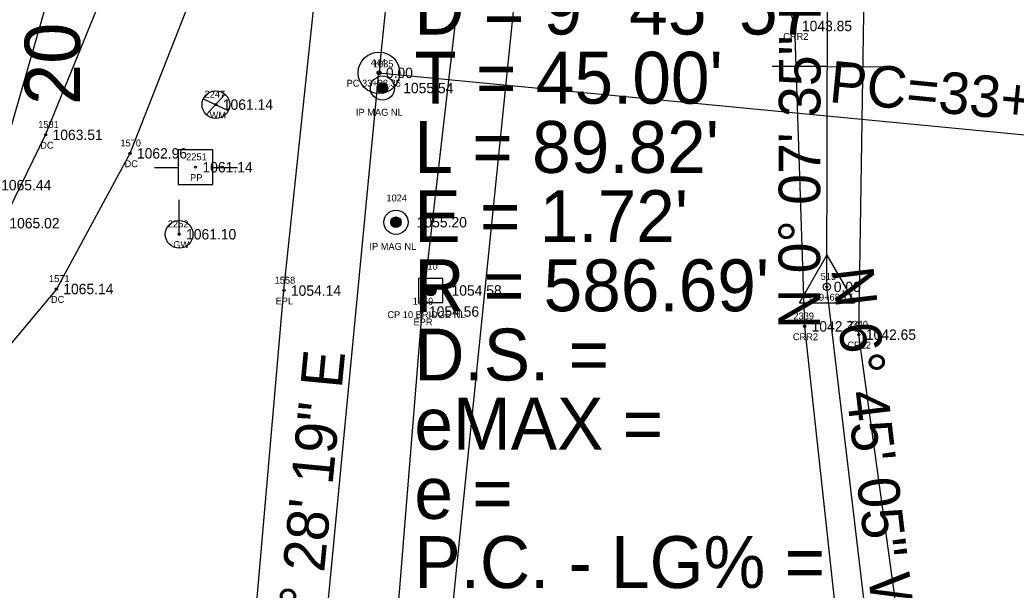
# Model space of a CAD drawing. Extents: x 1578957 to 1581675, y 1115963 to 1120391.
# Drawn here: x 1580461 to 1580604.9, y 1118516.7 to 1118599.1 of the extents above; entities that cross this region are included whole.
import ezdxf

# ---------------------------------------------------------------- set-up
doc = ezdxf.new("R2010")
doc.units = 0
for name, color, linetype in [('RD_EX_Conc', 7, 'Continuous'), ('RD_EX_Conc_txCode', 7, 'Continuous'), ('RD_EX_DV_Prop_txCode', 7, 'Continuous'), ('RD_EX_DV_PropPin', 7, 'Continuous'), ('RD_EX_H2O', 7, 'Continuous'), ('RD_EX_H2O_txCode', 7, 'Continuous'), ('RD_EX_Road', 7, 'Continuous'), ('RD_EX_Road_txCode', 7, 'Continuous'), ('RD_EX_TX_Conc_ELEV', 7, 'Continuous'), ('RD_EX_TX_DV_Prop_ELEV', 7, 'Continuous'), ('RD_EX_TX_H2O_ELEV', 7, 'Continuous'), ('RD_EX_TX_Road_ELEV', 7, 'Continuous'), ('RD_EX_TX_UT_ELEV', 7, 'Continuous'), ('RD_EX_TX_VEG_ELEV', 7, 'Continuous'), ('RD_EX_UT', 7, 'Continuous'), ('RD_EX_UT_txCode', 7, 'Continuous'), ('RD_EX_VEG', 7, 'Continuous'), ('RD_HC_Cl', 7, 'Continuous'), ('RD_HC_Data', 7, 'Continuous'), ('RD_HC_Data_Tic', 7, 'Continuous'), ('RD_HC_Survey', 7, 'Continuous'), ('RD_HC_Survey_ELEV', 7, 'Continuous'), ('RD_HC_Survey_txCode', 7, 'Continuous'), ('RD_HC_TX_Sta50', 7, 'Continuous'), ('RD_HC_txCode', 7, 'Continuous'), ('RD_SMD_Locator', 7, 'Continuous')]:
    doc.layers.add(name, color=color, linetype=linetype)

msp = doc.modelspace()

# ---------------------------------------------------------------- linework, layer by layer
at = {"layer": 'RD_EX_Conc'}
for points in [[(1580389.43, 1118536.05), (1580415.64, 1118538.79), (1580433.3, 1118545.22), (1580444.75, 1118553.11), (1580458.48, 1118569.73), (1580464.72, 1118582.5), (1580474.92, 1118607.53), (1580480.39, 1118628.36), (1580466.62, 1118633.33), (1580446.68, 1118638.88), (1580412.04, 1118648.98)], [(1580492.21, 1118614.13), (1580485.46, 1118601.65), (1580476.91, 1118579.82), (1580466.27, 1118560.22), (1580452.29, 1118543.49), (1580436.16, 1118533.34), (1580417.15, 1118526.91), (1580389.45, 1118524.07)]]:
    msp.add_lwpolyline(points, dxfattribs=at)
at = {"layer": 'RD_EX_DV_PropPin'}
for p, q in [((1580512.83, 1118588.74), (1580512.83, 1118589.77)), ((1580512.86, 1118588.71), (1580512.86, 1118589.81)), ((1580512.9, 1118588.67), (1580512.9, 1118589.84)), ((1580512.93, 1118588.65), (1580512.93, 1118589.87)), ((1580512.97, 1118588.62), (1580512.97, 1118589.89)), ((1580513, 1118588.6), (1580513, 1118589.91)), ((1580513.04, 1118588.58), (1580513.04, 1118589.93)), ((1580513.07, 1118588.56), (1580513.07, 1118589.95)), ((1580513.11, 1118588.55), (1580513.11, 1118589.96)), ((1580513.14, 1118588.54), (1580513.14, 1118589.98)), ((1580513.18, 1118588.52), (1580513.18, 1118589.99)), ((1580513.22, 1118588.52), (1580513.22, 1118590)), ((1580513.25, 1118588.51), (1580513.25, 1118590)), ((1580513.29, 1118588.5), (1580513.29, 1118590.01)), ((1580513.32, 1118588.5), (1580513.32, 1118590.01)), ((1580513.36, 1118588.5), (1580513.36, 1118590.02)), ((1580513.39, 1118588.5), (1580513.39, 1118590.02)), ((1580513.43, 1118588.5), (1580513.43, 1118590.02)), ((1580513.46, 1118588.5), (1580513.46, 1118590.01)), ((1580513.5, 1118588.5), (1580513.5, 1118590.01)), ((1580513.53, 1118588.51), (1580513.53, 1118590)), ((1580513.57, 1118588.52), (1580513.57, 1118590)), ((1580513.6, 1118588.52), (1580513.6, 1118589.99)), ((1580513.64, 1118588.54), (1580513.64, 1118589.98)), ((1580513.67, 1118588.55), (1580513.67, 1118589.96)), ((1580513.71, 1118588.56), (1580513.71, 1118589.95)), ((1580513.74, 1118588.58), (1580513.74, 1118589.93)), ((1580513.78, 1118588.6), (1580513.78, 1118589.91)), ((1580513.81, 1118588.62), (1580513.81, 1118589.89)), ((1580513.85, 1118588.65), (1580513.85, 1118589.87)), ((1580513.88, 1118588.67), (1580513.88, 1118589.84)), ((1580513.92, 1118588.71), (1580513.92, 1118589.81)), ((1580513.95, 1118588.74), (1580513.95, 1118589.77)), ((1580512.65, 1118589.06), (1580512.65, 1118589.45)), ((1580512.69, 1118588.96), (1580512.69, 1118589.55)), ((1580512.72, 1118588.89), (1580512.72, 1118589.63)), ((1580512.76, 1118588.83), (1580512.76, 1118589.68)), ((1580512.79, 1118588.78), (1580512.79, 1118589.73)), ((1580513.99, 1118588.78), (1580513.99, 1118589.73)), ((1580514.02, 1118588.83), (1580514.02, 1118589.68)), ((1580514.06, 1118588.89), (1580514.06, 1118589.63)), ((1580514.09, 1118588.96), (1580514.09, 1118589.55)), ((1580514.13, 1118589.06), (1580514.13, 1118589.45)), ((1580514.61, 1118569.68), (1580514.61, 1118570.07)), ((1580514.64, 1118569.58), (1580514.64, 1118570.17)), ((1580514.68, 1118569.5), (1580514.68, 1118570.24)), ((1580514.71, 1118569.45), (1580514.71, 1118570.3)), ((1580514.75, 1118569.4), (1580514.75, 1118570.35)), ((1580514.78, 1118569.36), (1580514.78, 1118570.39)), ((1580514.82, 1118569.32), (1580514.82, 1118570.42)), ((1580514.85, 1118569.29), (1580514.85, 1118570.46)), ((1580514.89, 1118569.26), (1580514.89, 1118570.48)), ((1580514.92, 1118569.24), (1580514.92, 1118570.51)), ((1580514.96, 1118569.22), (1580514.96, 1118570.53)), ((1580514.99, 1118569.2), (1580514.99, 1118570.55)), ((1580515.03, 1118569.18), (1580515.03, 1118570.57)), ((1580515.06, 1118569.17), (1580515.06, 1118570.58)), ((1580515.1, 1118569.15), (1580515.1, 1118570.59)), ((1580515.13, 1118569.14), (1580515.13, 1118570.61)), ((1580515.17, 1118569.13), (1580515.17, 1118570.61)), ((1580515.2, 1118569.13), (1580515.2, 1118570.62)), ((1580515.24, 1118569.12), (1580515.24, 1118570.63)), ((1580515.27, 1118569.12), (1580515.27, 1118570.63)), ((1580515.31, 1118569.11), (1580515.31, 1118570.63)), ((1580515.34, 1118569.11), (1580515.34, 1118570.63)), ((1580515.38, 1118569.11), (1580515.38, 1118570.63)), ((1580515.41, 1118569.12), (1580515.41, 1118570.63)), ((1580515.45, 1118569.12), (1580515.45, 1118570.63)), ((1580515.48, 1118569.13), (1580515.48, 1118570.62)), ((1580515.52, 1118569.13), (1580515.52, 1118570.61)), ((1580515.55, 1118569.14), (1580515.55, 1118570.61)), ((1580515.59, 1118569.15), (1580515.59, 1118570.59)), ((1580515.62, 1118569.17), (1580515.62, 1118570.58)), ((1580515.66, 1118569.18), (1580515.66, 1118570.57)), ((1580515.69, 1118569.2), (1580515.69, 1118570.55)), ((1580515.73, 1118569.22), (1580515.73, 1118570.53)), ((1580515.76, 1118569.24), (1580515.76, 1118570.51)), ((1580515.8, 1118569.26), (1580515.8, 1118570.48)), ((1580515.83, 1118569.29), (1580515.83, 1118570.46)), ((1580515.87, 1118569.32), (1580515.87, 1118570.42)), ((1580515.9, 1118569.36), (1580515.9, 1118570.39)), ((1580515.94, 1118569.4), (1580515.94, 1118570.35)), ((1580515.97, 1118569.45), (1580515.97, 1118570.3)), ((1580516.01, 1118569.5), (1580516.01, 1118570.24)), ((1580516.04, 1118569.58), (1580516.04, 1118570.17)), ((1580516.08, 1118569.68), (1580516.08, 1118570.07))]:
    msp.add_line(p, q, dxfattribs=at)
for centre, radius in [((1580513.39, 1118589.26), 1.75), ((1580513.39, 1118589.26), 0.761), ((1580515.34, 1118569.87), 1.75), ((1580515.34, 1118569.87), 0.761)]:
    msp.add_circle(centre, radius, dxfattribs=at)
at = {"layer": 'RD_EX_H2O'}
for points in [[(1580593.07, 1118446.84), (1580579.46, 1118508.3), (1580574.4, 1118554.82), (1580573, 1118598.23), (1580570.05, 1118608.09), (1580578.24, 1118647.42), (1580611.65, 1118679.33), (1580615.41, 1118691.14), (1580624.33, 1118704.69), (1580634.03, 1118702.71)], [(1580599.44, 1118449.91), (1580587.72, 1118513.66), (1580582.24, 1118553.62), (1580583.04, 1118606.19), (1580589.92, 1118639.65), (1580619.36, 1118672.93), (1580628.9, 1118682.81), (1580634.03, 1118702.71)]]:
    msp.add_lwpolyline(points, dxfattribs=at)
at = {"layer": 'RD_EX_Road'}
for points in [[(1580473.88, 1118362.54), (1580483.48, 1118411.51), (1580489.89, 1118460.73), (1580494.85, 1118510.57), (1580499.16, 1118559.99), (1580504.01, 1118606.08), (1580503.12, 1118611.13), (1580505.28, 1118639.06), (1580510.54, 1118660.33), (1580513.92, 1118665.76), (1580524.45, 1118707.45), (1580537.09, 1118755.41), (1580548.08, 1118804.24), (1580553.77, 1118847.32), (1580551.54, 1118852.66), (1580554.27, 1118873), (1580557.66, 1118878.49), (1580561.51, 1118902.86), (1580569.28, 1118952.03)], [(1580493.79, 1118358.47), (1580503.62, 1118407.2), (1580510.35, 1118458.03), (1580515.16, 1118508.07), (1580519.11, 1118556.96), (1580525.12, 1118608.82), (1580532.19, 1118654.45), (1580543.96, 1118701.36), (1580546.32, 1118710.02), (1580556.92, 1118750.18), (1580559.57, 1118760.22), (1580560.06, 1118761.9), (1580568.21, 1118801.71), (1580574.89, 1118850.47), (1580581.37, 1118900.88), (1580589.1, 1118945.81)]]:
    msp.add_lwpolyline(points, dxfattribs=at)
at = {"layer": 'RD_EX_UT'}
for p, q in [((1580487.97, 1118585.42), (1580490.63, 1118588.31)), ((1580487.48, 1118587.71), (1580491.12, 1118586)), ((1580488.87, 1118580.33), (1580483.87, 1118580.33)), ((1580483.87, 1118580.33), (1580483.87, 1118575.33)), ((1580488.87, 1118575.33), (1580488.87, 1118580.33)), ((1580480.44, 1118577.77), (1580483.91, 1118577.77)), ((1580488.8, 1118577.77), (1580492.44, 1118577.77)), ((1580483.87, 1118575.33), (1580488.87, 1118575.33)), ((1580484.01, 1118568.13), (1580484.01, 1118573.13))]:
    msp.add_line(p, q, dxfattribs=at)
for centre in [(1580489.32, 1118586.87), (1580484.01, 1118568.13)]:
    msp.add_circle(centre, 2, dxfattribs=at)
at = {"layer": 'RD_EX_VEG'}
for points in [[(1580593.07, 1118446.84), (1580515.91, 1118445.77), (1580522.9, 1118507.71), (1580537.91, 1118655.21), (1580556.14, 1118695.92), (1580596.37, 1118717.96), (1580655.86, 1118691.54)], [(1580392.96, 1118540.72), (1580435.17, 1118552.4), (1580457.29, 1118575.23), (1580470.26, 1118620.3), (1580416.23, 1118631.36)]]:
    msp.add_lwpolyline(points, dxfattribs=at)
at = {"layer": 'RD_HC_Cl'}
for p, q in [((1580577.61, 1118560.53), (1580577.7, 1118602.37)), ((1580500.52, 1118462.29), (1580512.89, 1118591.46)), ((1580583.36, 1118511.93), (1580577.61, 1118560.53))]:
    msp.add_line(p, q, dxfattribs=at)
msp.add_arc((1581096.91, 1118535.52), 586.69, 165.75602, 174.52814, dxfattribs=at)
at = {"layer": 'RD_HC_Data'}
for p, q in [((1580512.89, 1118591.46), (1580629, 1118580.34)), ((1580573.64, 1118558.24), (1580577.61, 1118565.12)), ((1580577.61, 1118565.12), (1580581.58, 1118558.24)), ((1580573.64, 1118558.24), (1580581.58, 1118558.24))]:
    msp.add_line(p, q, dxfattribs=at)
for centre, radius in [((1580512.89, 1118591.46), 3), ((1580512.89, 1118591.46), 0.282), ((1580577.61, 1118560.53), 0.529)]:
    msp.add_circle(centre, radius, dxfattribs=at)
at = {"layer": 'RD_HC_Data_Tic'}
for q in [(1580569.68, 1118592.38), (1580585.68, 1118592.35)]:
    msp.add_line((1580577.68, 1118592.36), q, dxfattribs=at)
at = {"layer": 'RD_HC_Survey'}
for p, q in [((1580519.62, 1118559.83), (1580519.62, 1118560.19)), ((1580519.64, 1118559.75), (1580519.64, 1118560.27)), ((1580519.67, 1118559.69), (1580519.67, 1118560.33)), ((1580519.69, 1118559.64), (1580519.69, 1118560.38)), ((1580519.72, 1118559.59), (1580519.72, 1118560.42)), ((1580519.74, 1118559.56), (1580519.74, 1118560.46)), ((1580519.77, 1118559.53), (1580519.77, 1118560.49)), ((1580519.79, 1118559.5), (1580519.79, 1118560.52)), ((1580519.82, 1118559.47), (1580519.82, 1118560.55)), ((1580519.84, 1118559.45), (1580519.84, 1118560.57)), ((1580519.87, 1118559.42), (1580519.87, 1118560.59)), ((1580519.89, 1118559.4), (1580519.89, 1118560.61)), ((1580519.92, 1118559.38), (1580519.92, 1118560.63)), ((1580519.94, 1118559.37), (1580519.94, 1118560.65)), ((1580519.97, 1118559.35), (1580519.97, 1118560.66)), ((1580519.99, 1118559.34), (1580519.99, 1118560.68)), ((1580520.01, 1118559.32), (1580520.01, 1118560.69)), ((1580520.04, 1118559.31), (1580520.04, 1118560.7)), ((1580520.06, 1118559.3), (1580520.06, 1118560.71)), ((1580520.09, 1118559.29), (1580520.09, 1118560.72)), ((1580520.11, 1118559.28), (1580520.11, 1118560.73)), ((1580520.14, 1118559.27), (1580520.14, 1118560.74)), ((1580520.16, 1118559.27), (1580520.16, 1118560.75)), ((1580520.19, 1118559.26), (1580520.19, 1118560.76)), ((1580520.21, 1118559.25), (1580520.21, 1118560.76)), ((1580520.24, 1118559.25), (1580520.24, 1118560.77)), ((1580520.26, 1118559.25), (1580520.26, 1118560.77)), ((1580520.29, 1118559.24), (1580520.29, 1118560.77)), ((1580520.31, 1118559.24), (1580520.31, 1118560.77)), ((1580520.34, 1118559.24), (1580520.34, 1118560.78)), ((1580520.36, 1118559.24), (1580520.36, 1118560.78)), ((1580520.39, 1118559.24), (1580520.39, 1118560.78)), ((1580520.41, 1118559.24), (1580520.41, 1118560.78)), ((1580520.44, 1118559.24), (1580520.44, 1118560.77)), ((1580520.46, 1118559.24), (1580520.46, 1118560.77)), ((1580520.48, 1118559.25), (1580520.48, 1118560.77)), ((1580520.51, 1118559.25), (1580520.51, 1118560.76)), ((1580520.53, 1118559.26), (1580520.53, 1118560.76)), ((1580520.56, 1118559.26), (1580520.56, 1118560.75)), ((1580520.58, 1118559.27), (1580520.58, 1118560.75)), ((1580520.61, 1118559.28), (1580520.61, 1118560.74)), ((1580520.63, 1118559.29), (1580520.63, 1118560.73)), ((1580520.66, 1118559.3), (1580520.66, 1118560.72)), ((1580520.68, 1118559.31), (1580520.68, 1118560.71)), ((1580520.71, 1118559.32), (1580520.71, 1118560.7)), ((1580520.73, 1118559.33), (1580520.73, 1118560.68)), ((1580520.76, 1118559.34), (1580520.76, 1118560.67)), ((1580520.78, 1118559.36), (1580520.78, 1118560.66)), ((1580520.81, 1118559.38), (1580520.81, 1118560.64)), ((1580520.83, 1118559.39), (1580520.83, 1118560.62)), ((1580520.86, 1118559.41), (1580520.86, 1118560.6)), ((1580520.88, 1118559.43), (1580520.88, 1118560.58)), ((1580520.91, 1118559.46), (1580520.91, 1118560.56)), ((1580520.93, 1118559.48), (1580520.93, 1118560.53)), ((1580520.96, 1118559.51), (1580520.96, 1118560.5)), ((1580520.98, 1118559.54), (1580520.98, 1118560.47)), ((1580521, 1118559.58), (1580521, 1118560.44)), ((1580521.03, 1118559.62), (1580521.03, 1118560.4)), ((1580521.05, 1118559.66), (1580521.05, 1118560.35)), ((1580521.08, 1118559.72), (1580521.08, 1118560.3)), ((1580521.1, 1118559.78), (1580521.1, 1118560.23)), ((1580521.13, 1118559.9), (1580521.13, 1118560.12))]:
    msp.add_line(p, q, dxfattribs=at)
msp.add_lwpolyline([(1580522.12, 1118561.76), (1580518.62, 1118561.76), (1580518.62, 1118558.26), (1580522.12, 1118558.26)], close=True, dxfattribs=at)
msp.add_circle((1580520.37, 1118560.01), 0.769, dxfattribs=at)
at = {"layer": 'RD_SMD_Locator'}
for centre in [(1580573, 1118598.23), (1580512.89, 1118591.46), (1580513.39, 1118589.26), (1580489.32, 1118586.87), (1580464.72, 1118582.5), (1580476.91, 1118579.82), (1580486.38, 1118577.82), (1580515.34, 1118569.87), (1580484.01, 1118568.13), (1580466.27, 1118560.22), (1580499.16, 1118559.99), (1580520.37, 1118560.01), (1580577.61, 1118560.53), (1580519.11, 1118556.96), (1580574.4, 1118554.82), (1580582.24, 1118553.62)]:
    msp.add_circle(centre, 0.15, dxfattribs=at)

# ---------------------------------------------------------------- texts
at = {"layer": 'RD_EX_Conc_txCode'}
for s, p in [('1581', (1580463.65, 1118583.5)), ('DC', (1580463.94, 1118580.5)), ('1570', (1580475.52, 1118580.82)), ('DC', (1580476.13, 1118577.82)), ('1571', (1580465.21, 1118561.22)), ('DC', (1580465.49, 1118558.22))]:
    msp.add_text(s, height=1, dxfattribs=at).set_placement(p)
at = {"layer": 'RD_EX_DV_Prop_txCode'}
for s, p in [('1035', (1580512, 1118592.26)), ('IP MAG NL', (1580509.56, 1118585.26)), ('1024', (1580513.96, 1118572.87)), ('IP MAG NL', (1580511.51, 1118565.87))]:
    msp.add_text(s, height=1, dxfattribs=at).set_placement(p)
at = {"layer": 'RD_EX_H2O_txCode'}
for s, p in [('CRR2', (1580571.3, 1118596.23)), ('2339', (1580572.77, 1118555.82)), ('2340', (1580580.57, 1118554.62)), ('CRR2', (1580572.69, 1118552.82)), ('CRL2', (1580580.56, 1118551.62))]:
    msp.add_text(s, height=1, dxfattribs=at).set_placement(p)
at = {"layer": 'RD_EX_Road_txCode'}
for s, p in [('1558', (1580497.81, 1118560.99)), ('EPL', (1580497.95, 1118557.99)), ('1559', (1580517.76, 1118557.96)), ('EPR', (1580517.88, 1118554.96))]:
    msp.add_text(s, height=1, dxfattribs=at).set_placement(p)
at = {"layer": 'RD_EX_TX_Conc_ELEV'}
for s, p in [('1063.51', (1580465.72, 1118581.75)), ('1062.96', (1580477.91, 1118579.07)), ('1065.02', (1580459.48, 1118568.98)), ('1065.14', (1580467.27, 1118559.47))]:
    msp.add_text(s, height=1.5, dxfattribs=at).set_placement(p)
at = {"layer": 'RD_EX_TX_DV_Prop_ELEV'}
for s, p in [('1055.54', (1580516.39, 1118588.51)), ('1055.20', (1580518.34, 1118569.12))]:
    msp.add_text(s, height=1.5, dxfattribs=at).set_placement(p)
at = {"layer": 'RD_EX_TX_H2O_ELEV'}
for s, p in [('1043.85', (1580574, 1118597.48)), ('1042.71', (1580575.4, 1118554.07)), ('1042.65', (1580583.24, 1118552.87))]:
    msp.add_text(s, height=1.5, dxfattribs=at).set_placement(p)
at = {"layer": 'RD_EX_TX_Road_ELEV'}
for s, p in [('1054.14', (1580500.16, 1118559.24)), ('1054.56', (1580520.11, 1118556.21))]:
    msp.add_text(s, height=1.5, dxfattribs=at).set_placement(p)
at = {"layer": 'RD_EX_TX_UT_ELEV'}
for s, p in [('1061.14', (1580490.32, 1118586.12)), ('1061.10', (1580485.01, 1118567.38))]:
    msp.add_text(s, height=1.5, dxfattribs=at).set_placement(p)
at = {"layer": 'RD_EX_TX_VEG_ELEV'}
msp.add_text('1065.44', height=1.5, dxfattribs=at).set_placement((1580458.29, 1118574.48))
at = {"layer": 'RD_EX_UT_txCode'}
for s, p in [('2247', (1580487.69, 1118587.87)), ('WM', (1580488.41, 1118584.87)), ('2251', (1580485.03, 1118578.82)), ('PP', (1580485.6, 1118575.82)), ('2252', (1580482.38, 1118569.13)), ('GW', (1580483.17, 1118566.13))]:
    msp.add_text(s, height=1, dxfattribs=at).set_placement(p)
at = {"layer": 'RD_HC_Data'}
for s, p in [('D = 9%%d 45\' 57"', (1580518, 1118597)), ("T = 45.00'", (1580518, 1118587)), ("L = 89.82'", (1580518, 1118577)), ("E = 1.72'", (1580518, 1118567)), ("R = 586.69'", (1580518, 1118557)), ('D.S. = ', (1580518, 1118547)), ('eMAX = ', (1580518, 1118537)), ('e = ', (1580518, 1118527)), ('P.C. - LG% = ', (1580518, 1118517))]:
    msp.add_text(s, height=7.5, dxfattribs=at).set_placement(p)
for s, rotation, p in [('N 0%%d 07\' 35" E', 89.8737, (1580576.6, 1118554.45)), ('PC=33+88.35', 354.5281, (1580577.79, 1118587.25)), ('N 6%%d 45\' 05" W', 276.7515, (1580578.32, 1118563.07)), ('N 5%%d 28\' 19" E', 84.5281, (1580503.25, 1118501.32))]:
    msp.add_text(s, height=6, rotation=rotation, dxfattribs=at).set_placement(p)
at = {"layer": 'RD_HC_Survey_ELEV'}
for s, p in [('0.00', (1580513.89, 1118590.71)), ('1061.14', (1580487.38, 1118577.07)), ('0.00', (1580578.61, 1118559.78)), ('1054.58', (1580523.37, 1118559.26))]:
    msp.add_text(s, height=1.5, dxfattribs=at).set_placement(p)
at = {"layer": 'RD_HC_Survey_txCode'}
for s, p in [('10', (1580519.88, 1118563.01)), ('CP 10 BRIDGE NL', (1580514.1, 1118556.01))]:
    msp.add_text(s, height=1, dxfattribs=at).set_placement(p)
at = {"layer": 'RD_HC_TX_Sta50'}
msp.add_text('20', height=8, rotation=89.8737, dxfattribs=at).set_placement((1580469.67, 1118586.81))
at = {"layer": 'RD_HC_txCode'}
for s, p in [('444', (1580511.71, 1118592.46)), ('PC 33+88.35', (1580508.21, 1118589.46)), ('515', (1580576.71, 1118561.53)), ('PI 19+68.17', (1580574.09, 1118558.53))]:
    msp.add_text(s, height=1, dxfattribs=at).set_placement(p)

doc.saveas('drawing.dxf')
